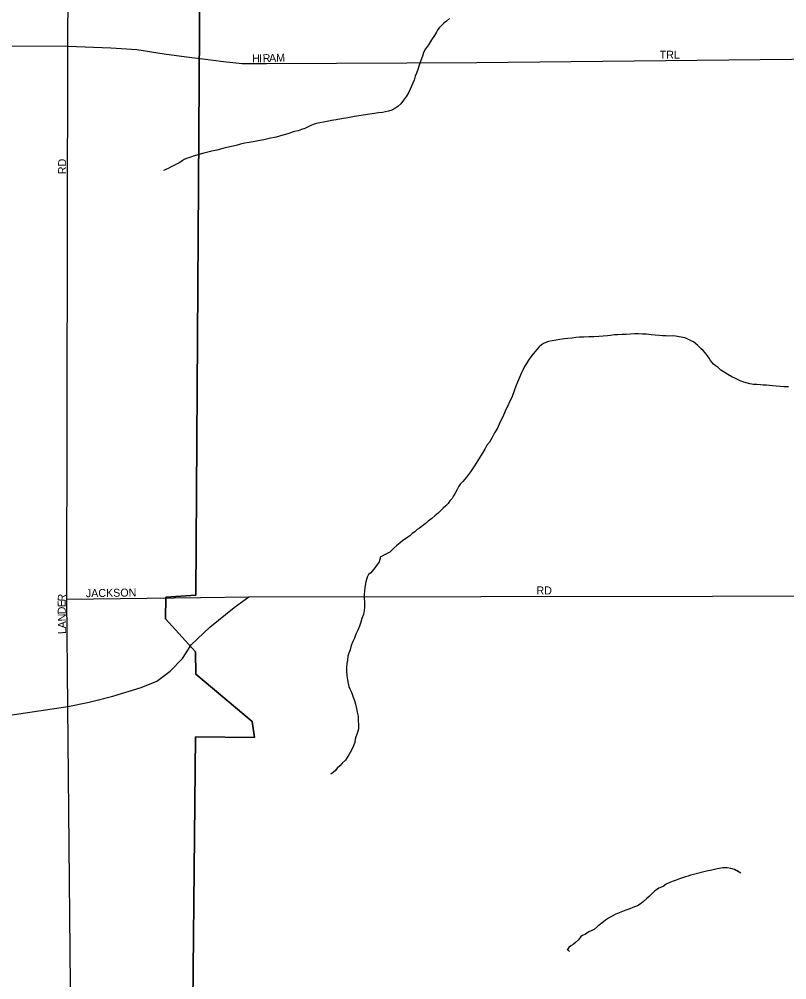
# Model space of a CAD drawing. Extents: x 2010165 to 2382125, y 1060529 to 1407316.
# Drawn here: x 2252478 to 2257276, y 1252267 to 1258270 of the extents above; entities that cross this region are included whole.
import ezdxf

# ---------------------------------------------------------------- set-up
doc = ezdxf.new("R2010")
doc.units = 0
for name, color, linetype in [('GM_X_City_Street', 7, 'Continuous'), ('GM_X_City_Street_Text', 7, 'Continuous'), ('GM_X_Corporation', 7, 'Continuous'), ('GM_X_Minor_River', 7, 'Continuous')]:
    doc.layers.add(name, color=color, linetype=linetype)

msp = doc.modelspace()

# ---------------------------------------------------------------- linework, layer by layer
at = {"layer": 'GM_X_City_Street'}
for points in [[(2252827.2, 1249183.9), (2252781.9, 1253975.2), (2252775.6, 1254644.8), (2252782.6, 1258102.1), (2252796.1, 1260572.6), (2252796.2, 1260578.1)], [(2246600.3, 1258209.6), (2247879.3, 1258222), (2248221.5, 1258216), (2248340.3, 1258181.4), (2248428.3, 1258167.8), (2248532.8, 1258156.9), (2248731.4, 1258150.9), (2250164.3, 1258094.5), (2251023.1, 1258099.6), (2252078, 1258102.3), (2252782.6, 1258102.1)], [(2252782.6, 1258102.1), (2253050.9, 1258090.3), (2253213.2, 1258079.6), (2253383.5, 1258053), (2253523.8, 1258034.1), (2253625.6, 1258021.6), (2253626.3, 1258021.5)], [(2253626.3, 1258021.5), (2253754.2, 1258005.9), (2253872.4, 1257992.8), (2254024.6, 1257992.1), (2255337.7, 1257999), (2258290.9, 1258029.4)], [(2252775.6, 1254644.8), (2253611.4, 1254656.2), (2253611.5, 1254656.2)], [(2253525, 1254315.7), (2253552.5, 1254360.3), (2253669.7, 1254469.6), (2253820.9, 1254593.3), (2253914.5, 1254660.3)], [(2253611.5, 1254656.2), (2253914.5, 1254660.3), (2258261.9, 1254666.1)], [(2246134.6, 1252984.4), (2246350.4, 1253013.7), (2248235.9, 1253295.6), (2252781.9, 1253975.2), (2252914.7, 1254001.9), (2253062.6, 1254039.2), (2253240.3, 1254092.8), (2253338.1, 1254133.8), (2253421.7, 1254194.7), (2253499.1, 1254273.6), (2253521.6, 1254310.1), (2253525, 1254315.7)]]:
    msp.add_lwpolyline(points, dxfattribs=at)
at = {"layer": 'GM_X_Corporation'}
for points in [[(2251887.7, 1261929.4), (2252803.5, 1261934.2), (2252795.3, 1260433.6), (2253619.5, 1260450.4), (2253581.4, 1254669.7), (2253395.5, 1254658.2), (2253392.6, 1254521.8), (2253580.2, 1254316.6), (2253581.3, 1254176.2), (2253933.7, 1253880), (2253948.5, 1253779.8), (2253580.5, 1253784.9), (2253556.7, 1251501.4), (2255819.2, 1251435.2), (2255824.5, 1249208.7), (2255582.3, 1249204.5), (2252796.4, 1249155.3), (2252116, 1249143.3)], [(2253556.7, 1251501.4), (2253580.5, 1253784.9), (2253948.5, 1253779.8), (2253933.7, 1253880), (2253581.3, 1254176.2), (2253580.2, 1254316.6), (2253392.6, 1254521.8), (2253395.5, 1254658.2), (2253581.4, 1254669.7), (2253619.5, 1260450.4)]]:
    msp.add_lwpolyline(points, dxfattribs=at)
at = {"layer": 'GM_X_Minor_River'}
for points in [[(2255166.8, 1258274), (2255148.9, 1258257.8), (2255133, 1258245.6), (2255117, 1258229.5), (2255103.1, 1258215.3), (2255095.2, 1258205.2), (2255087.3, 1258189.1), (2255073.4, 1258166.9), (2255055.6, 1258140.6), (2255035.8, 1258108.4), (2255018, 1258084.1)], [(2255018, 1258084.1), (2255006.1, 1258061.9), (2254998.3, 1258037.8), (2254988.5, 1258011.6), (2254978.7, 1257981.4), (2254968.9, 1257955.2), (2254961.1, 1257933.1), (2254953.2, 1257912.9), (2254947.4, 1257888.8), (2254914, 1257814.2), (2254898.1, 1257788), (2254880.3, 1257763.7), (2254864.4, 1257741.5), (2254844.5, 1257723.3), (2254826.5, 1257711.1), (2254806.6, 1257700.9), (2254786.5, 1257694.8), (2254768.5, 1257690.6), (2254748.5, 1257686.5), (2254724.4, 1257684.3), (2254698.3, 1257680.1), (2254654.2, 1257673.8), (2254616.1, 1257667.5), (2254574, 1257661.2), (2254531.9, 1257652.9), (2254491.8, 1257646.6), (2254459.8, 1257640.4), (2254429.7, 1257636.2), (2254403.6, 1257630), (2254379.6, 1257625.8), (2254357.5, 1257621.6), (2254335.5, 1257617.4), (2254315.4, 1257611.3), (2254301.4, 1257605.2), (2254283.4, 1257597), (2254263.5, 1257586.8), (2254243.4, 1257580.7), (2254221.4, 1257572.5), (2254199.4, 1257568.3), (2254179.3, 1257562.2), (2254157.3, 1257554), (2254135.3, 1257547.8), (2254111.3, 1257541.6), (2254085.3, 1257531.4), (2254041.1, 1257525.1), (2254007.1, 1257514.8), (2253971, 1257508.5), (2253941, 1257502.3), (2253914.9, 1257498.1), (2253888.8, 1257493.9), (2253860.8, 1257487.7), (2253834.7, 1257479.5), (2253804.7, 1257473.3), (2253776.6, 1257467.1), (2253750.6, 1257460.9), (2253712.5, 1257450.6), (2253682.5, 1257444.3), (2253656.4, 1257438.1), (2253632.4, 1257431.9), (2253566.3, 1257413.4), (2253544.3, 1257405.2), (2253524.3, 1257399.1), (2253510.3, 1257393), (2253496.3, 1257384.8), (2253482.3, 1257374.7), (2253458.3, 1257362.5), (2253440.3, 1257352.3), (2253424.4, 1257344.2), (2253410.4, 1257336), (2253398.4, 1257331.9), (2253386.4, 1257325.8), (2253380.4, 1257323.8)], [(2256154.4, 1256291.2), (2256128.4, 1256289.1), (2256100.3, 1256286.9), (2256070.2, 1256284.7), (2256038, 1256284.4), (2256007.9, 1256282.2), (2255979.8, 1256282), (2255957.8, 1256279.9), (2255933.7, 1256275.7), (2255907.6, 1256273.5), (2255885.6, 1256271.4), (2255857.5, 1256267.2), (2255833.4, 1256263), (2255809.4, 1256258.8), (2255787.3, 1256254.7), (2255769.3, 1256248.5), (2255755.3, 1256242.4), (2255743.3, 1256234.3), (2255727.4, 1256222.1), (2255713.5, 1256205.9), (2255691.6, 1256179.7), (2255675.8, 1256159.5), (2255661.9, 1256139.3), (2255648, 1256117.1), (2255636.1, 1256098.9), (2255626.3, 1256076.8), (2255616.5, 1256054.6), (2255604.6, 1256030.4), (2255592.8, 1256002.2), (2255583, 1255976), (2255571.2, 1255947.8), (2255559.5, 1255911.6), (2255516.2, 1255820.8), (2255500.4, 1255784.6), (2255482.7, 1255748.3), (2255466.9, 1255714), (2255449.1, 1255683.8), (2255433.3, 1255655.5), (2255417.5, 1255627.3), (2255401.6, 1255607.1), (2255387.8, 1255582.9), (2255366.1, 1255544.6), (2255344.3, 1255512.3), (2255324.5, 1255478), (2255298.7, 1255441.6), (2255274.9, 1255407.3), (2255251.1, 1255381), (2255235.2, 1255364.8), (2255225.3, 1255350.7), (2255215.4, 1255330.6), (2255203.5, 1255308.4), (2255191.7, 1255290.2), (2255183.8, 1255274.1), (2255169.8, 1255259.9), (2255160, 1255243.8), (2255144, 1255227.6), (2255128.1, 1255213.4), (2255114.2, 1255199.3), (2255096.3, 1255183.1), (2255076.3, 1255166.9), (2255056.4, 1255148.7), (2255034.5, 1255132.4), (2255016.5, 1255116.2), (2254998.6, 1255104.1), (2254980.6, 1255089.9), (2254964.7, 1255079.7), (2254950.7, 1255065.6), (2254934.8, 1255055.4), (2254918.8, 1255041.2), (2254898.9, 1255027.1), (2254882.9, 1255016.9), (2254872.9, 1255008.8), (2254859, 1254996.6), (2254839.1, 1254980.4), (2254817.1, 1254962.2), (2254795.3, 1254940), (2254765.3, 1254923.7), (2254747.3, 1254913.5), (2254737.3, 1254909.4), (2254727.5, 1254879.2), (2254701.8, 1254840.9), (2254676, 1254810.6), (2254662, 1254800.4), (2254652.1, 1254782.3), (2254644.3, 1254754.1), (2254640.6, 1254729.9), (2254636.8, 1254699.8), (2254635.1, 1254669.6), (2254633.3, 1254647.5), (2254635.4, 1254631.5), (2254635.6, 1254613.4), (2254635.7, 1254595.3), (2254633.9, 1254575.2), (2254630.1, 1254549.1), (2254620.3, 1254524.9), (2254612.5, 1254500.7), (2254604.7, 1254476.5), (2254594.9, 1254452.4), (2254583, 1254426.2), (2254573.2, 1254402), (2254563.4, 1254379.8)], [(2257285.7, 1255971.2), (2257257.6, 1255973), (2257233.5, 1255974.9), (2257209.4, 1255976.7), (2257187.3, 1255978.6), (2257167.2, 1255980.5), (2257149.1, 1255982.3), (2257129, 1255982.2), (2257110.9, 1255984.1), (2257088.8, 1255986), (2257066.7, 1255987.8), (2257044.6, 1255991.7), (2257022.4, 1255997.6), (2257000.3, 1256003.5), (2256980.2, 1256011.4), (2256956, 1256023.3), (2256931.8, 1256035.2), (2256907.5, 1256049.1), (2256885.3, 1256063), (2256863.1, 1256076.9), (2256846.9, 1256092.9), (2256828.7, 1256104.8), (2256818.6, 1256114.8), (2256808.5, 1256124.8), (2256798.3, 1256136.8), (2256790.2, 1256150.8), (2256780, 1256166.8), (2256767.8, 1256182.8), (2256753.6, 1256198.8), (2256741.4, 1256210.7), (2256729.3, 1256220.7), (2256719.2, 1256230.7), (2256705, 1256242.6), (2256692.9, 1256252.6), (2256678.8, 1256260.6), (2256664.6, 1256266.5), (2256652.5, 1256272.4), (2256638.4, 1256278.4), (2256580.1, 1256288), (2256560, 1256289.9), (2256537.9, 1256289.8), (2256519.9, 1256291.6), (2256499.8, 1256291.5), (2256479.7, 1256293.4), (2256453.6, 1256295.2), (2256427.4, 1256297.1), (2256399.3, 1256300.9), (2256373.2, 1256300.7), (2256349.1, 1256302.6), (2256325, 1256302.4), (2256298.9, 1256302.2), (2256272.8, 1256300.1), (2256246.7, 1256299.9), (2256216.6, 1256297.7), (2256196.5, 1256297.6), (2256174.5, 1256293.4), (2256154.4, 1256291.2)], [(2254563.4, 1254379.8), (2254553.6, 1254355.6), (2254545.8, 1254329.5), (2254537.9, 1254307.3), (2254532.1, 1254289.2), (2254530.3, 1254265.1), (2254526.5, 1254242.9), (2254524.7, 1254218.8), (2254524.9, 1254196.7), (2254525.2, 1254166.6), (2254529.4, 1254140.5), (2254533.6, 1254118.4), (2254537.8, 1254100.3), (2254544, 1254084.3), (2254552.1, 1254068.3), (2254558.3, 1254052.2), (2254566.5, 1254032.2), (2254574.7, 1254012.2), (2254581, 1253988.1), (2254587.2, 1253962), (2254591.5, 1253939.9), (2254597.7, 1253913.9), (2254598.4, 1253835.5), (2254590.7, 1253805.3), (2254582.8, 1253785.2), (2254578.9, 1253771.1), (2254575.1, 1253750.9), (2254567.2, 1253728.8), (2254555.4, 1253702.6), (2254537.6, 1253672.3), (2254517.9, 1253640.1), (2254496, 1253619.8), (2254482, 1253603.6), (2254466.1, 1253589.5), (2254454.2, 1253575.3), (2254442.3, 1253563.2), (2254432.3, 1253555.1), (2254426.3, 1253553), (2254426.3, 1253551)], [(2256987.8, 1252933), (2256949.4, 1252956.9), (2256971.6, 1252945), (2256949.4, 1252956.9), (2256925.3, 1252962.8), (2256903.1, 1252966.6), (2256875, 1252966.4), (2256841, 1252960.2), (2256806.9, 1252951.9), (2256774.8, 1252945.7), (2256692.7, 1252925), (2256674.7, 1252920.9), (2256658.7, 1252914.8), (2256642.6, 1252910.6), (2256624.6, 1252904.5), (2256604.6, 1252898.3), (2256584.6, 1252890.2), (2256564.6, 1252882), (2256544.6, 1252873.8), (2256522.6, 1252863.6), (2256502.7, 1252849.4), (2256476.6, 1252839.2), (2256460.7, 1252829.1), (2256448.7, 1252820.9), (2256430.8, 1252802.7), (2256416.9, 1252788.6), (2256400.9, 1252774.4), (2256381, 1252756.2), (2256359.1, 1252740), (2256343.1, 1252729.8), (2256331.1, 1252723.7), (2256313.1, 1252717.6), (2256295.1, 1252709.4), (2256269.1, 1252701.2), (2256239.1, 1252688.9), (2256207, 1252676.7), (2256181.1, 1252662.4), (2256161.1, 1252652.2), (2256143.1, 1252640.1), (2256129.2, 1252627.9), (2256113.2, 1252615.8), (2256093.3, 1252599.6), (2256071.4, 1252581.3), (2256039.4, 1252567.1), (2256017.4, 1252552.8), (2255999.5, 1252542.7), (2255989.5, 1252536.6), (2255973.6, 1252516.4), (2255955.7, 1252500.2), (2255939.7, 1252488), (2255925.7, 1252479.9), (2255913.8, 1252467.8), (2255905.9, 1252455.6), (2255907.9, 1252451.6), (2255905.9, 1252455.6), (2255918, 1252443.7)]]:
    msp.add_lwpolyline(points, dxfattribs=at)

# ---------------------------------------------------------------- texts
at = {"layer": 'GM_X_City_Street_Text'}
for s, rotation, p in [('H', 0.17488, (2253933.7, 1258000.7)), ('I', 0.13111, (2253977.7, 1258000.8)), ('R', 0.59963, (2254000.1, 1258000.9)), ('A', 2.02124, (2254041.1, 1258001.3)), ('M', 2.13877, (2254085.2, 1258002.9)), ('TRL', 0.00001, (2256481.3, 1258022.7)), ('RD', 90, (2252771.7, 1257301.1)), ('RD', 0.00001, (2255711.3, 1254674.9)), ('R', 86.1843, (2252768.3, 1254629)), ('JACKSON', 0.90888, (2252895.1, 1254657.3)), ('E', 90.94973, (2252768.9, 1254594.9)), ('D', 90.91806, (2252769.6, 1254550.9)), ('N', 90.95036, (2252770.4, 1254506.9)), ('A', 90.95036, (2252771.1, 1254462.9)), ('L', 90.9289, (2252771.7, 1254427.7))]:
    msp.add_text(s, height=50, rotation=rotation, dxfattribs=at).set_placement(p)

doc.saveas('drawing.dxf')
